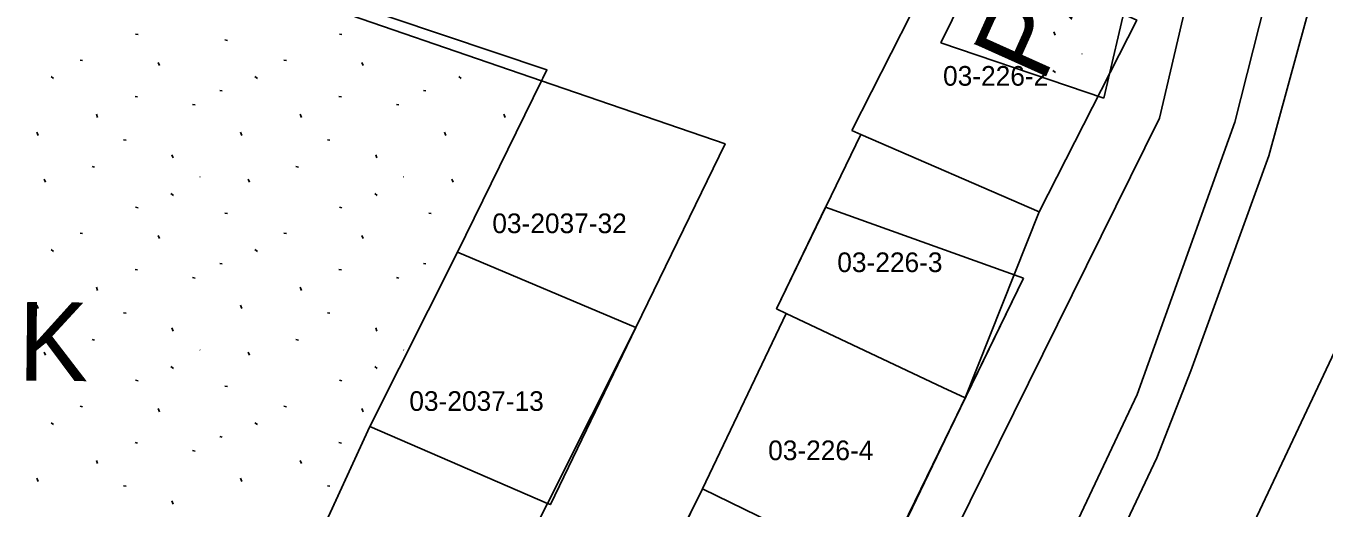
# Model space of a CAD drawing. Extents: x 413946 to 415528, y 4453939 to 4454944.
# Drawn here: x 414204.1 to 414270.2, y 4454403.7 to 4454428.2 of the extents above; entities that cross this region are included whole.
import ezdxf

# ---------------------------------------------------------------- set-up
doc = ezdxf.new("R2010")
doc.units = 0
for name, color, linetype in [('0_KADASTRO', 7, 'Continuous'), ('Level 27', 7, 'Continuous'), ('Level 28', 7, 'Continuous'), ('Level 33', 7, 'Continuous'), ('Level 41', 7, 'Continuous'), ('Level 54', 7, 'Continuous'), ('Level 62', 7, 'Continuous'), ('SNR_FONKSIYON', 7, 'Continuous')]:
    doc.layers.add(name, color=color, linetype=linetype)

msp = doc.modelspace()

# ---------------------------------------------------------------- linework, layer by layer
at = {"layer": '0_KADASTRO'}
for points in [[(414171.31, 4454413.36), (414183.07, 4454442), (414206.93, 4454433.98), (414230.64, 4454426.01), (414230.44, 4454425.59), (414230.371, 4454425.45), (414226.09, 4454416.74), (414221.64, 4454407.87), (414217.44, 4454398.74), (414213.33, 4454389.73), (414209.245, 4454381.65), (414205.21, 4454373.66), (414187.97, 4454390.46)], [(414246.155, 4454422.931), (414251.154, 4454432.782), (414260.644, 4454428.547), (414255.686, 4454418.785), (414246.613, 4454422.726)], [(414226.09, 4454416.74), (414230.371, 4454425.45), (414239.706, 4454422.241), (414235.16, 4454412.91)], [(414242.324, 4454413.856), (414246.613, 4454422.726), (414255.686, 4454418.785), (414251.921, 4454409.32), (414250.791, 4454409.854), (414242.811, 4454413.621)], [(414221.64, 4454407.87), (414226.09, 4454416.74), (414235.16, 4454412.91), (414230.82, 4454403.89), (414230.68, 4454403.95)], [(414238.562, 4454404.691), (414242.811, 4454413.621), (414250.791, 4454409.854), (414251.921, 4454409.32), (414247.58, 4454400.291), (414244.877, 4454401.61)], [(414217.44, 4454398.74), (414221.64, 4454407.87), (414230.68, 4454403.95), (414226.11, 4454394.98)], [(414234.072, 4454395.694), (414238.562, 4454404.691), (414244.877, 4454401.61), (414247.58, 4454400.291), (414243.03, 4454391.264)]]:
    msp.add_lwpolyline(points, close=True, dxfattribs=at)
at = {"layer": 'Level 27'}
for p, q in [((414250.677, 4454427.385), (414262.594, 4454451.524)), ((414239.705, 4454422.241), (414235.16, 4454412.91)), ((414242.324, 4454413.856), (414244.821, 4454419.02)), ((414238.562, 4454404.691), (414242.811, 4454413.621)), ((414242.811, 4454413.621), (414242.324, 4454413.856)), ((414235.16, 4454412.91), (414230.82, 4454403.89)), ((414234.072, 4454395.694), (414238.562, 4454404.691)), ((414230.68, 4454403.95), (414226.11, 4454394.98)), ((414230.82, 4454403.89), (414230.68, 4454403.95))]:
    msp.add_line(p, q, dxfattribs=at)
at = {"layer": 'Level 28'}
for p, q in [((414265.012, 4454450.299), (414258.968, 4454424.57)), ((414182.5, 4454441.938), (414230.373, 4454425.454)), ((414258.968, 4454424.57), (414250.677, 4454427.385)), ((414230.373, 4454425.454), (414239.705, 4454422.241)), ((414244.821, 4454419.02), (414254.882, 4454415.406)), ((414254.882, 4454415.406), (414217.052, 4454337.649))]:
    msp.add_line(p, q, dxfattribs=at)
at = {"layer": 'Level 41'}
for p, q in [((414209.719, 4454427.828), (414209.845, 4454427.804)), ((414209.719, 4454427.828), (414209.845, 4454427.804)), ((414220.087, 4454427.828), (414220.213, 4454427.804)), ((414220.087, 4454427.828), (414220.213, 4454427.804)), ((414256.498, 4454427.786), (414256.435, 4454427.947)), ((414256.498, 4454427.786), (414256.435, 4454427.947)), ((414214.267, 4454427.534), (414214.393, 4454427.511)), ((414214.267, 4454427.534), (414214.393, 4454427.511)), ((414252.372, 4454427.347), (414252.499, 4454427.323)), ((414252.372, 4454427.347), (414252.499, 4454427.323)), ((414206.899, 4454426.51), (414207.024, 4454426.485)), ((414206.899, 4454426.51), (414207.024, 4454426.485)), ((414217.267, 4454426.51), (414217.392, 4454426.485)), ((414217.267, 4454426.51), (414217.392, 4454426.485)), ((414257.856, 4454426.822), (414257.865, 4454426.821)), ((414257.856, 4454426.822), (414257.865, 4454426.821)), ((414210.932, 4454426.23), (414210.867, 4454426.393)), ((414210.932, 4454426.23), (414210.867, 4454426.393)), ((414221.3, 4454426.23), (414221.235, 4454426.393)), ((414221.3, 4454426.23), (414221.235, 4454426.393)), ((414256.381, 4454425.984), (414256.508, 4454425.885)), ((414256.381, 4454425.984), (414256.508, 4454425.885)), ((414205.424, 4454425.672), (414205.551, 4454425.573)), ((414205.424, 4454425.672), (414205.551, 4454425.573)), ((414215.792, 4454425.672), (414215.919, 4454425.573)), ((414215.792, 4454425.672), (414215.919, 4454425.573)), ((414226.16, 4454425.672), (414226.287, 4454425.573)), ((414226.16, 4454425.672), (414226.287, 4454425.573)), ((414209.692, 4454424.662), (414209.818, 4454424.639)), ((414209.692, 4454424.662), (414209.818, 4454424.639)), ((414213.997, 4454424.966), (414214.123, 4454424.943)), ((414213.997, 4454424.966), (414214.123, 4454424.943)), ((414220.06, 4454424.662), (414220.186, 4454424.639)), ((414220.06, 4454424.662), (414220.186, 4454424.639)), ((414224.365, 4454424.966), (414224.491, 4454424.943)), ((414224.365, 4454424.966), (414224.491, 4454424.943)), ((414212.621, 4454424.253), (414212.747, 4454424.228)), ((414212.621, 4454424.253), (414212.747, 4454424.228)), ((414222.989, 4454424.253), (414223.115, 4454424.228)), ((414222.989, 4454424.253), (414223.115, 4454424.228)), ((414207.789, 4454423.593), (414207.723, 4454423.756)), ((414207.789, 4454423.593), (414207.723, 4454423.756)), ((414218.157, 4454423.593), (414218.091, 4454423.756)), ((414218.157, 4454423.593), (414218.091, 4454423.756)), ((414228.525, 4454423.593), (414228.459, 4454423.756)), ((414228.525, 4454423.593), (414228.459, 4454423.756)), ((414204.758, 4454422.679), (414204.693, 4454422.842)), ((414204.758, 4454422.679), (414204.693, 4454422.842)), ((414215.126, 4454422.679), (414215.061, 4454422.842)), ((414215.126, 4454422.679), (414215.061, 4454422.842)), ((414225.494, 4454422.679), (414225.429, 4454422.842)), ((414225.494, 4454422.679), (414225.429, 4454422.842)), ((414209.108, 4454422.458), (414209.234, 4454422.435)), ((414209.108, 4454422.458), (414209.234, 4454422.435)), ((414219.476, 4454422.458), (414219.602, 4454422.435)), ((414219.476, 4454422.458), (414219.602, 4454422.435)), ((414211.63, 4454421.529), (414211.566, 4454421.691)), ((414211.63, 4454421.529), (414211.566, 4454421.691)), ((414221.998, 4454421.529), (414221.934, 4454421.691)), ((414221.998, 4454421.529), (414221.934, 4454421.691)), ((414207.504, 4454421.091), (414207.63, 4454421.066)), ((414207.504, 4454421.091), (414207.63, 4454421.066)), ((414212.988, 4454420.566), (414212.996, 4454420.564)), ((414212.988, 4454420.566), (414212.996, 4454420.564)), ((414217.872, 4454421.091), (414217.998, 4454421.066)), ((414217.872, 4454421.091), (414217.998, 4454421.066)), ((414223.356, 4454420.566), (414223.364, 4454420.564)), ((414223.356, 4454420.566), (414223.364, 4454420.564)), ((414205.139, 4454420.296), (414205.074, 4454420.458)), ((414205.139, 4454420.296), (414205.074, 4454420.458)), ((414215.507, 4454420.296), (414215.442, 4454420.458)), ((414215.507, 4454420.296), (414215.442, 4454420.458)), ((414225.875, 4454420.296), (414225.81, 4454420.458)), ((414225.875, 4454420.296), (414225.81, 4454420.458)), ((414211.513, 4454419.727), (414211.64, 4454419.628)), ((414211.513, 4454419.727), (414211.64, 4454419.628)), ((414221.881, 4454419.727), (414222.008, 4454419.628)), ((414221.881, 4454419.727), (414222.008, 4454419.628)), ((414209.719, 4454419.022), (414209.845, 4454418.998)), ((414209.719, 4454419.022), (414209.845, 4454418.998)), ((414214.267, 4454418.728), (414214.393, 4454418.705)), ((414214.267, 4454418.728), (414214.393, 4454418.705)), ((414220.087, 4454419.022), (414220.213, 4454418.998)), ((414220.087, 4454419.022), (414220.213, 4454418.998)), ((414224.635, 4454418.728), (414224.761, 4454418.705)), ((414224.635, 4454418.728), (414224.761, 4454418.705)), ((414206.899, 4454417.704), (414207.024, 4454417.679)), ((414206.899, 4454417.704), (414207.024, 4454417.679)), ((414210.932, 4454417.424), (414210.867, 4454417.587)), ((414210.932, 4454417.424), (414210.867, 4454417.587)), ((414217.267, 4454417.704), (414217.392, 4454417.679)), ((414217.267, 4454417.704), (414217.392, 4454417.679)), ((414221.3, 4454417.424), (414221.235, 4454417.587)), ((414221.3, 4454417.424), (414221.235, 4454417.587)), ((414205.424, 4454416.866), (414205.551, 4454416.767)), ((414205.424, 4454416.866), (414205.551, 4454416.767)), ((414215.792, 4454416.866), (414215.919, 4454416.767)), ((414215.792, 4454416.866), (414215.919, 4454416.767)), ((414213.997, 4454416.16), (414214.123, 4454416.137)), ((414213.997, 4454416.16), (414214.123, 4454416.137)), ((414224.365, 4454416.16), (414224.491, 4454416.137)), ((414224.365, 4454416.16), (414224.491, 4454416.137)), ((414209.692, 4454415.856), (414209.818, 4454415.833)), ((414209.692, 4454415.856), (414209.818, 4454415.833)), ((414212.621, 4454415.447), (414212.747, 4454415.422)), ((414212.621, 4454415.447), (414212.747, 4454415.422)), ((414220.06, 4454415.856), (414220.186, 4454415.833)), ((414220.06, 4454415.856), (414220.186, 4454415.833)), ((414222.989, 4454415.447), (414223.115, 4454415.422)), ((414222.989, 4454415.447), (414223.115, 4454415.422)), ((414207.789, 4454414.787), (414207.723, 4454414.95)), ((414207.789, 4454414.787), (414207.723, 4454414.95)), ((414218.157, 4454414.787), (414218.091, 4454414.95)), ((414218.157, 4454414.787), (414218.091, 4454414.95)), ((414204.758, 4454413.873), (414204.693, 4454414.036)), ((414204.758, 4454413.873), (414204.693, 4454414.036)), ((414215.126, 4454413.873), (414215.061, 4454414.036)), ((414215.126, 4454413.873), (414215.061, 4454414.036)), ((414209.108, 4454413.652), (414209.234, 4454413.629)), ((414209.108, 4454413.652), (414209.234, 4454413.629)), ((414219.476, 4454413.652), (414219.602, 4454413.629)), ((414219.476, 4454413.652), (414219.602, 4454413.629)), ((414211.63, 4454412.723), (414211.566, 4454412.885)), ((414211.63, 4454412.723), (414211.566, 4454412.885)), ((414221.998, 4454412.723), (414221.934, 4454412.885)), ((414221.998, 4454412.723), (414221.934, 4454412.885)), ((414207.504, 4454412.285), (414207.63, 4454412.26)), ((414207.504, 4454412.285), (414207.63, 4454412.26)), ((414217.872, 4454412.285), (414217.998, 4454412.26)), ((414217.872, 4454412.285), (414217.998, 4454412.26)), ((414205.139, 4454411.49), (414205.074, 4454411.652)), ((414205.139, 4454411.49), (414205.074, 4454411.652)), ((414212.988, 4454411.76), (414212.996, 4454411.758)), ((414212.988, 4454411.76), (414212.996, 4454411.758)), ((414215.507, 4454411.49), (414215.442, 4454411.652)), ((414215.507, 4454411.49), (414215.442, 4454411.652)), ((414223.356, 4454411.76), (414223.364, 4454411.758)), ((414223.356, 4454411.76), (414223.364, 4454411.758)), ((414211.513, 4454410.921), (414211.64, 4454410.822)), ((414211.513, 4454410.921), (414211.64, 4454410.822)), ((414221.881, 4454410.921), (414222.008, 4454410.822)), ((414221.881, 4454410.921), (414222.008, 4454410.822)), ((414209.719, 4454410.216), (414209.845, 4454410.192)), ((414209.719, 4454410.216), (414209.845, 4454410.192)), ((414220.087, 4454410.216), (414220.213, 4454410.192)), ((414220.087, 4454410.216), (414220.213, 4454410.192)), ((414214.267, 4454409.922), (414214.393, 4454409.899)), ((414214.267, 4454409.922), (414214.393, 4454409.899)), ((414206.899, 4454408.898), (414207.024, 4454408.873)), ((414206.899, 4454408.898), (414207.024, 4454408.873)), ((414210.932, 4454408.618), (414210.867, 4454408.781)), ((414210.932, 4454408.618), (414210.867, 4454408.781)), ((414217.267, 4454408.898), (414217.392, 4454408.873)), ((414217.267, 4454408.898), (414217.392, 4454408.873)), ((414221.3, 4454408.618), (414221.235, 4454408.781)), ((414221.3, 4454408.618), (414221.235, 4454408.781)), ((414205.424, 4454408.06), (414205.551, 4454407.961)), ((414205.424, 4454408.06), (414205.551, 4454407.961)), ((414215.792, 4454408.06), (414215.919, 4454407.961)), ((414215.792, 4454408.06), (414215.919, 4454407.961)), ((414213.997, 4454407.354), (414214.123, 4454407.331)), ((414213.997, 4454407.354), (414214.123, 4454407.331)), ((414209.692, 4454407.05), (414209.818, 4454407.027)), ((414209.692, 4454407.05), (414209.818, 4454407.027)), ((414220.06, 4454407.05), (414220.186, 4454407.027)), ((414220.06, 4454407.05), (414220.186, 4454407.027)), ((414207.789, 4454405.981), (414207.723, 4454406.144)), ((414207.789, 4454405.981), (414207.723, 4454406.144)), ((414212.621, 4454406.641), (414212.747, 4454406.616)), ((414212.621, 4454406.641), (414212.747, 4454406.616)), ((414218.157, 4454405.981), (414218.091, 4454406.144)), ((414218.157, 4454405.981), (414218.091, 4454406.144)), ((414204.758, 4454405.067), (414204.693, 4454405.23)), ((414204.758, 4454405.067), (414204.693, 4454405.23)), ((414209.108, 4454404.846), (414209.234, 4454404.823)), ((414209.108, 4454404.846), (414209.234, 4454404.823)), ((414215.126, 4454405.067), (414215.061, 4454405.23)), ((414215.126, 4454405.067), (414215.061, 4454405.23)), ((414219.476, 4454404.846), (414219.602, 4454404.823)), ((414219.476, 4454404.846), (414219.602, 4454404.823)), ((414211.63, 4454403.917), (414211.566, 4454404.079)), ((414211.63, 4454403.917), (414211.566, 4454404.079))]:
    msp.add_line(p, q, dxfattribs=at)
at = {"layer": 'Level 54'}
for points in [[(414235.16, 4454412.91), (414230.68, 4454403.95), (414226.11, 4454394.98), (414221.77, 4454386.08), (414213.727, 4454368.263), (414205.183, 4454373.606), (414213.33, 4454389.73), (414217.44, 4454398.74), (414221.64, 4454407.87), (414226.09, 4454416.74), (414230.373, 4454425.454), (414239.705, 4454422.241)], [(414254.882, 4454415.406), (414217.052, 4454337.649), (414187.939, 4454280.898), (414181.581, 4454290.225), (414191.622, 4454309.911), (414195.692, 4454317.883), (414199.782, 4454325.896), (414203.734, 4454334.069), (414207.645, 4454342.163), (414207.069, 4454342.439), (414211.197, 4454351.191), (414211.604, 4454350.996), (414216.258, 4454360.342), (414225.063, 4454377.819), (414229.553, 4454386.827), (414234.072, 4454395.694), (414238.562, 4454404.691), (414242.811, 4454413.621), (414242.324, 4454413.856), (414244.821, 4454419.02)]]:
    msp.add_lwpolyline(points, close=True, dxfattribs=at)
at = {"layer": 'Level 62'}
for points in [[(414264.669, 4454435.816), (414261.811, 4454423.551), (414190.639, 4454279.59), (414172.552, 4454241.499), (414172.253, 4454241.146)], [(414278.049, 4454435.124), (414275.508, 4454421.834), (414217.12, 4454298.031), (414189.408, 4454238.462), (414170.981, 4454216.536)], [(414271.147, 4454435.481), (414267.359, 4454421.644), (414263.396, 4454410.694), (414261.661, 4454406.271), (414207.864, 4454292.549)], [(414207.917, 4454297.687), (414260.664, 4454409.502), (414265.636, 4454423.352), (414268.735, 4454435.606)]]:
    msp.add_lwpolyline(points, dxfattribs=at)
at = {"layer": 'SNR_FONKSIYON'}
for p, q in [((414230.373, 4454425.454), (414226.09, 4454416.74)), ((414226.09, 4454416.74), (414221.64, 4454407.87)), ((414221.64, 4454407.87), (414217.44, 4454398.74))]:
    msp.add_line(p, q, dxfattribs=at)

# ---------------------------------------------------------------- texts
at = {"layer": '0_KADASTRO'}
for s, p in [('03-226-2', (414250.794, 4454425.207)), ('03-2037-32', (414227.866, 4454417.705)), ('03-226-3', (414245.414, 4454415.723)), ('03-2037-13', (414223.644, 4454408.661)), ('03-226-4', (414241.898, 4454406.154))]:
    msp.add_text(s, height=1, dxfattribs=at).set_placement(p)
at = {"layer": 'Level 33'}
for rotation, p in [(65.80028, (414255.861, 4454425.283)), (359.4136, (414192.727, 4454410.32))]:
    msp.add_text('PARK', height=4, rotation=rotation, dxfattribs=at).set_placement(p)

doc.saveas('drawing.dxf')
